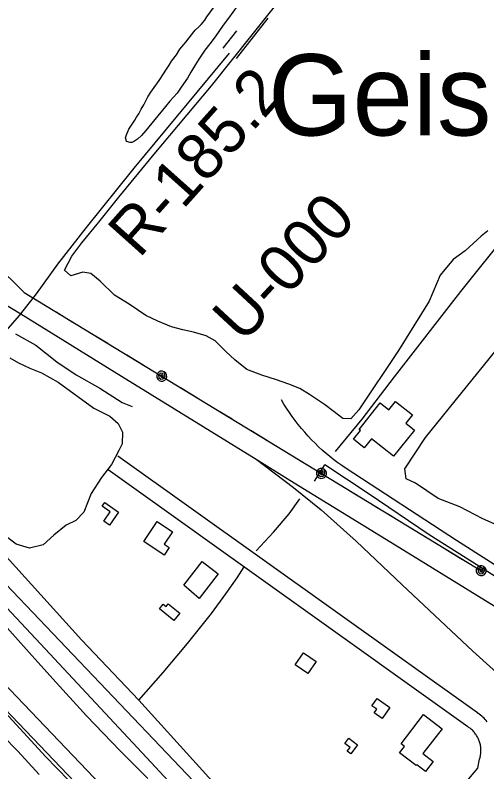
# Model space of a CAD drawing. Extents: x 3355677 to 3393573, y 612928 to 638357.
# Drawn here: x 3377801 to 3378644, y 619755 to 621106 of the extents above; entities that cross this region are included whole.
import ezdxf

# ---------------------------------------------------------------- set-up
doc = ezdxf.new("R2010")
doc.units = 0
for name, color, linetype in [('V-BLDG-OTLN', 7, 'Continuous'), ('V-FLOD-BASE', 7, 'Continuous'), ('V-LEVE-TOET', 7, 'Continuous'), ('V-RAIL-TRAK', 7, 'Continuous'), ('V-RIVR-EDGE', 7, 'Continuous'), ('V-RIVR-RANG-IDEN', 7, 'Continuous'), ('V-ROAD-CNTR', 7, 'Continuous'), ('V-SITE-VEGE', 7, 'Continuous'), ('V-SURV-LINE', 7, 'Continuous'), ('V-TOPO-GNAM-IDEN', 7, 'Continuous'), ('V-TOPO-SHOR', 7, 'Continuous'), ('V-UTIL-LINE', 7, 'Continuous')]:
    doc.layers.add(name, color=color, linetype=linetype)

msp = doc.modelspace()

# ---------------------------------------------------------------- linework, layer by layer
at = {"layer": 'V-BLDG-OTLN'}
for points in [[(3378481, 620416.4), (3378511.1, 620392.3), (3378499.4, 620377.6), (3378514.7, 620365.3), (3378477.4, 620318.5), (3378438, 620349.9), (3378425.1, 620333.8), (3378406.1, 620348.9), (3378418.6, 620364.5), (3378416, 620366.6), (3378453.7, 620413.8), (3378469.1, 620401.5)], [(3377986.3, 620218.9), (3377970.3, 620195.6), (3377959.9, 620202.7), (3377971.4, 620219.4), (3377957.2, 620229.2), (3377961.7, 620235.8)], [(3378055.1, 620202), (3378082.6, 620183.7), (3378068, 620161.6), (3378076.8, 620155.8), (3378067.6, 620142.1), (3378031.3, 620166.3)], [(3378102.9, 620088.3), (3378135.5, 620130.9), (3378164.4, 620108.8), (3378130, 620064.4)], [(3378075, 620055), (3378095.5, 620038.3), (3378084.9, 620025.4), (3378059.3, 620046.3), (3378066, 620054.5), (3378071.2, 620050.3)], [(3378339, 619952.2), (3378324.2, 619930.7), (3378301.9, 619945.9), (3378316.7, 619967.5)], [(3378448.1, 619886), (3378470.8, 619870.1), (3378457, 619850.3), (3378442.8, 619860.3), (3378447.5, 619867), (3378438.9, 619873)], [(3378490.9, 619805.1), (3378531.2, 619857.3), (3378564, 619832), (3378529.9, 619787.8), (3378548.4, 619773.6), (3378534.7, 619755.8), (3378519, 619767.9), (3378517.8, 619766.2), (3378488.3, 619788.9), (3378497.1, 619800.3)], [(3378397.8, 619815.3), (3378413.3, 619803.5), (3378400.9, 619787), (3378394.5, 619791.9), (3378399.7, 619798.7), (3378390.5, 619805.7)]]:
    msp.add_lwpolyline(points, close=True, dxfattribs=at)
at = {"layer": 'V-FLOD-BASE'}
msp.add_lwpolyline([(3377527.1, 620096.3), (3377562.7, 620069.3), (3377606.1, 620033.3), (3377649.6, 619993.9), (3377770.8, 619874.8), (3377855.6, 619782.7), (3377939.1, 619696.8), (3378076.5, 619551.3), (3378130.5, 619491.8), (3378192.8, 619428), (3378323.9, 619293.7), (3378398.9, 619222.4), (3378555.9, 619068), (3378653.9, 618975.9), (3378718.4, 618915), (3378789.1, 618850.7), (3378852.2, 618788.3), (3378916.7, 618721.9), (3378903.8, 618662.6)], dxfattribs=at)
at = {"layer": 'V-LEVE-TOET'}
for points in [[(3378038.7, 619743.2), (3377989, 619792.4), (3377928.7, 619855.4), (3377869.1, 619921.3), (3377826.3, 619968.4), (3377777.2, 620023.8), (3377729.5, 620080), (3377690.2, 620122.9), (3377577.3, 620245.6), (3377527.8, 620287), (3377507.4, 620316.1), (3377475.1, 620355.7), (3377409.2, 620429.1), (3377278.1, 620570.4), (3377180.6, 620671.6), (3377086.7, 620773.4), (3376989.9, 620874.5), (3376924.2, 620920.8), (3376837.4, 620990.7)], [(3377750.3, 619848.6), (3377806.3, 619791.8), (3377844.2, 619750.2)]]:
    msp.add_lwpolyline(points, dxfattribs=at)
at = {"layer": 'V-RAIL-TRAK'}
for points in [[(3377182.2, 620993.4), (3377353.7, 620888.7), (3377604.8, 620721.6), (3377642.2, 620691.7), (3377674.9, 620665.6), (3377744.1, 620613.5), (3377811.5, 620572.6), (3377991.7, 620461.6), (3378232.1, 620313.2), (3378292.2, 620276.1), (3378488.1, 620155.8), (3378665.1, 620046.7), (3378731.2, 620005.9), (3378983.3, 619849.4), (3379182.3, 619728.3), (3379673.2, 619426.4), (3380133.5, 619143), (3380241.3, 619076.3), (3380379, 618992.5), (3380707.8, 618789.8), (3380866.5, 618692), (3380965.9, 618630.7), (3381281.4, 618436.6), (3381392.5, 618368.6)], [(3378232.1, 620313.2), (3378299, 620262.6), (3378347.9, 620223), (3378410.9, 620166.9), (3378492.9, 620089), (3378619, 619970.6), (3378691.5, 619905.2), (3378812.1, 619792.3)]]:
    msp.add_lwpolyline(points, dxfattribs=at)
at = {"layer": 'V-RIVR-EDGE'}
msp.add_spline([(3378516.5, 618361), (3378507.6, 618370.7), (3378490.7, 618386.2), (3378471.7, 618402.1), (3378446.1, 618427.9), (3378423.6, 618453.7), (3378402.2, 618477.7), (3378364.9, 618515.5), (3378349.4, 618530.4), (3378342, 618535.3), (3378334.6, 618539.2), (3378327.6, 618547), (3378322.7, 618554.4), (3378318.8, 618559.7), (3378306.5, 618572.4), (3378289, 618586.5), (3378281.2, 618596.4), (3378276, 618603.8), (3378258, 618621.8), (3378254.2, 618630), (3378247.9, 618638.8), (3378237, 618650.8), (3378233.8, 618657.1), (3378231.4, 618661.4), (3378222.6, 618670.6), (3378198, 618699.9), (3378183.2, 618714), (3378173.7, 618726.7), (3378162.5, 618734.5), (3378159, 618737.7), (3378158.6, 618741.5), (3378158.3, 618744.7), (3378155.8, 618749.7), (3378152.3, 618753.2), (3378146.3, 618755.7), (3378143.5, 618758.8), (3378140, 618769.4), (3378130.5, 618786.7), (3378121, 618799.4), (3378116.5, 618803), (3378111.5, 618803.3), (3378107, 618803.7), (3378107.7, 618808.3), (3378105.2, 618811.8), (3378096.1, 618818.9), (3378090.1, 618823.8), (3378078.8, 618830.5), (3378077.1, 618832.7), (3378071.8, 618844.3), (3378068, 618853.1), (3378068, 618856.3), (3378066.6, 618858.8), (3378058.1, 618863), (3378052.2, 618871.8), (3378044.1, 618888.8), (3378037.4, 618898.7), (3378027.6, 618911), (3378012.8, 618918.4), (3378000.8, 618924.1), (3377993.1, 618932.6), (3377988.6, 618941.1), (3377985.4, 618949.5), (3377982.2, 618954.5), (3377974.5, 618963.3), (3377969.2, 618967.9), (3377966.8, 618973.9), (3377960.8, 618977.8), (3377955.5, 618978.8), (3377954.8, 618983.1), (3377951.3, 618985.9), (3377937.6, 618991.2), (3377933.7, 618995.5), (3377918.3, 619012.8), (3377900.3, 619032.2), (3377900, 619037.5), (3377897.5, 619041.7), (3377893.7, 619045.6), (3377886.3, 619044.9), (3377882.4, 619044.9), (3377878.9, 619047.4), (3377875.7, 619053.7), (3377866.9, 619063.3), (3377843, 619083.8), (3377840.2, 619089.4), (3377839.2, 619096.1), (3377836.7, 619097.9), (3377833.2, 619098.2), (3377832.5, 619100), (3377831.4, 619103.9), (3377829, 619106), (3377820.2, 619111), (3377809.6, 619121.2), (3377795.6, 619135.7), (3377778.7, 619154.8), (3377773.8, 619160.4), (3377758.7, 619171.4), (3377751.6, 619178.8), (3377734.4, 619195), (3377715.1, 619215.5), (3377698.9, 619236.4), (3377689.4, 619246.6), (3377686.3, 619253.7), (3377675.7, 619259.7), (3377669, 619265.3), (3377666.2, 619269.9), (3377662, 619272.4), (3377656.4, 619274.2), (3377649.7, 619279.5), (3377628.6, 619296.1), (3377619.5, 619304.6), (3377610.3, 619314.5), (3377594.8, 619326.5), (3377585.7, 619336), (3377577.6, 619344.5), (3377561.4, 619355.4), (3377551.9, 619364.6), (3377544.2, 619374.2), (3377540.7, 619384), (3377539.3, 619385.8), (3377536.1, 619386.9), (3377528.8, 619389), (3377525.6, 619391.8), (3377523.5, 619398.5), (3377520, 619409.1), (3377509.1, 619421.1), (3377504.2, 619425.7), (3377489.7, 619431), (3377482.4, 619435.3), (3377478.5, 619440.9), (3377476.4, 619443), (3377471.5, 619446.9), (3377465.1, 619455.4), (3377463.4, 619460), (3377454.3, 619470.6), (3377432.5, 619495.7), (3377419.1, 619513.3), (3377396.3, 619540.2), (3377377, 619562.4), (3377360.1, 619581.1), (3377353.4, 619589.9), (3377348.5, 619598.8), (3377341.8, 619607.6), (3377323.5, 619623.5), (3377313.4, 619633.4), (3377305.6, 619638.3), (3377297.5, 619644.7), (3377297.5, 619647.9), (3377297.5, 619650.7), (3377294, 619656.7), (3377285.2, 619666.6), (3377279.3, 619677.2), (3377274, 619683.5), (3377265.6, 619688.5), (3377258.9, 619694.8), (3377253.6, 619705.1), (3377251.9, 619714.9), (3377248, 619720.9), (3377245.6, 619724.5), (3377241.7, 619727.6), (3377232.9, 619728.4), (3377223.4, 619730.9), (3377212.5, 619733.4), (3377204.4, 619737.6), (3377200.9, 619740.1), (3377195.2, 619741.1), (3377185.7, 619741.2), (3377172.3, 619748.6), (3377155.8, 619761.3), (3377143.2, 619778.3), (3377132.6, 619792.4), (3377131.9, 619797.3), (3377130.2, 619802.3), (3377123.5, 619811.1), (3377116.5, 619822), (3377110.2, 619833), (3377098.6, 619854.9), (3377095.1, 619863), (3377087.7, 619876.7), (3377081.4, 619884.8), (3377075.8, 619891.2), (3377063.5, 619909.9), (3377063.2, 619913.1), (3377058.6, 619921.6), (3377041.7, 619947.7), (3377035.8, 619957.9), (3377024.9, 619970.3), (3377017.5, 619982.3), (3377008.7, 619991.1), (3377001, 619999.2), (3376998.9, 620003.1), (3376997.8, 620008.4), (3376993.3, 620014.4), (3376981.7, 620029.6), (3376966.6, 620041.6), (3376947.9, 620056.1), (3376931, 620066.7), (3376914.5, 620075.5), (3376905.7, 620081.9), (3376896.2, 620095.7), (3376889.6, 620109.1), (3376877.6, 620128.1), (3376863.2, 620153.2), (3376850.6, 620175.8), (3376840.4, 620195.2), (3376834.1, 620206.1), (3376830.6, 620213.9), (3376827.1, 620219.9), (3376766.3, 620280.6), (3376734, 620311.7), (3376710.8, 620332.2), (3376680.5, 620356.6), (3376664.7, 620369), (3376652.4, 620376.1), (3376623.5, 620393.4), (3376605.6, 620405.8), (3376585.5, 620418.9), (3376578.1, 620424.2), (3376571.8, 620428.1), (3376565.5, 620427), (3376541.2, 620440.1), (3376537, 620446.5), (3376535.2, 620453.2), (3376537.7, 620462), (3376537.7, 620466.2), (3376535.6, 620469), (3376530, 620470.8), (3376523.6, 620470.1), (3376520.1, 620471.5), (3376509.2, 620481.1), (3376501.1, 620489.5), (3376495.5, 620499.8), (3376489.6, 620510.7), (3376487.1, 620515), (3376486, 620518.1), (3376484.3, 620520.6), (3376465, 620537.9), (3376449.8, 620547.5), (3376433.6, 620556.3), (3376408.3, 620577.2), (3376393.5, 620585.7), (3376376.3, 620593.8), (3376351.7, 620606.2), (3376335.1, 620613.3), (3376324.6, 620620), (3376307.3, 620625.3), (3376296, 620630.7), (3376270.4, 620648.3), (3376252.8, 620662.1), (3376242.9, 620672.7), (3376238, 620675.9), (3376233.4, 620676.6), (3376229.6, 620679.1), (3376210.9, 620695.3), (3376192.6, 620709.8), (3376157.5, 620736.7), (3376139.9, 620750.1), (3376127.9, 620761.8), (3376118.4, 620769.6), (3376106.1, 620776.3), (3376072, 620806.3), (3376048.5, 620834.2), (3376004.9, 620878), (3375983.1, 620902.8), (3375961, 620929.6), (3375953.9, 620939.8), (3375949, 620948.3), (3375944.8, 620957.8), (3375936.1, 620971.6), (3375912.9, 621001.6), (3375906.9, 621006.9), (3375899.5, 621016.4), (3375896, 621023.5), (3375881.3, 621042.5), (3375856.3, 621075.4), (3375835.6, 621097.3), (3375809.6, 621122.7), (3375786, 621142.2), (3375742.7, 621169.7), (3375706.5, 621193.1), (3375654.8, 621233.7), (3375605.6, 621273.7), (3375571.8, 621307.2), (3375559.9, 621321.4), (3375554.6, 621330.9), (3375550.8, 621336.9), (3375547.9, 621339.7), (3375541.3, 621342.6), (3375536.3, 621345.7), (3375533.5, 621347.9), (3375528.2, 621352.8), (3375524, 621359.2), (3375521.2, 621362), (3375518.8, 621365.2), (3375514.5, 621369.8), (3375499, 621375.4), (3375478.6, 621382.5), (3375451.5, 621393.2), (3375434.6, 621398.5), (3375424.8, 621404.5), (3375412.4, 621407.4), (3375405.8, 621410.5), (3375395.2, 621414.4), (3375385.7, 621417.3), (3375374.1, 621420.5), (3375363.5, 621420.9), (3375351.5, 621419.1), (3375336.7, 621411.1), (3375326.1, 621405.8), (3375315.5, 621405.5), (3375306.7, 621408.3), (3375297.6, 621412.9), (3375285.6, 621419.3), (3375281.4, 621425.7), (3375276.1, 621431.7), (3375271.9, 621433.8), (3375264.2, 621435.2), (3375259.9, 621435.2), (3375254.6, 621435.2), (3375251.5, 621435.2), (3375245.5, 621436.3), (3375239.9, 621437.7), (3375215.2, 621444.5), (3375187.4, 621452.7), (3375156.8, 621461.2), (3375150.8, 621464.7), (3375147.3, 621465.8), (3375142.7, 621466.9), (3375137.4, 621467.9), (3375132.1, 621468.3), (3375129.6, 621468.3), (3375105.3, 621477.2), (3375084.9, 621485.7), (3375080.4, 621489.2), (3375075.1, 621491.4), (3375067.3, 621492.4), (3375058.9, 621497), (3375037.1, 621507), (3374951.9, 621556.5), (3374890.7, 621595.8), (3374839, 621635), (3374815.4, 621649.5), (3374801.3, 621657.6)], degree=3, dxfattribs=at)
at = {"layer": 'V-ROAD-CNTR'}
for p, q in [((3378253, 621100.4), (3378196.2, 621028.6)), ((3378196.9, 621077.9), (3378172.7, 621047.2))]:
    msp.add_line(p, q, dxfattribs=at)
for points in [[(3377587.7, 620306.1), (3377610.2, 620329), (3377660.8, 620395.9), (3377755.7, 620510.9), (3377777.5, 620533.8), (3377809.5, 620570), (3377811.5, 620572.6), (3377839.8, 620608.6), (3377877.9, 620661.4), (3377929.2, 620726.7), (3378014, 620833.1), (3378184.5, 621037.9)], [(3379598.2, 618363.9), (3378967.6, 618914.6), (3378407.4, 619436.5), (3377760.5, 620115.2), (3377133.6, 620801)], [(3379023.6, 619894.4), (3378971.8, 619926.1), (3378785.1, 620043.5), (3378590, 620168.4), (3378392.8, 620296.8), (3378385.3, 620301.8), (3378378, 620307), (3378370.9, 620312.3), (3378363.9, 620317.9), (3378357, 620323.6), (3378350.2, 620329.5), (3378343.6, 620335.5), (3378337.2, 620341.7), (3378330.9, 620348.1), (3378324.7, 620354.6), (3378318.7, 620361.3), (3378312.9, 620368.1), (3378307.3, 620375), (3378301.8, 620382.1), (3378296.5, 620389.3), (3378291.3, 620396.7), (3378286.4, 620404.1), (3378281.6, 620411.7), (3378277.1, 620419.4)], [(3378627.5, 619860.2), (3377984.9, 620318.6)], [(3378610.1, 619835.7), (3377967.5, 620294.1)], [(3378644.8, 619844.6), (3378643, 619846.8), (3378641.1, 619848.8), (3378639.1, 619850.8), (3378637, 619852.8), (3378634.9, 619854.6), (3378632.7, 619856.4), (3378630.5, 619858.1), (3378628.2, 619859.7), (3378627.1, 619860.4)], [(3378632.3, 619782), (3378632.7, 619784), (3378633, 619785.8), (3378633.2, 619787.5), (3378633.4, 619789.3), (3378633.5, 619791.1), (3378633.5, 619792.8), (3378633.5, 619794.6), (3378633.4, 619796.4), (3378633.3, 619798.1), (3378633.1, 619799.9), (3378632.8, 619801.6), (3378632.5, 619803.4), (3378632.1, 619805.1), (3378631.6, 619806.8), (3378631.1, 619808.5), (3378630.5, 619810.2), (3378629.9, 619811.8), (3378629.2, 619813.4), (3378628.5, 619815), (3378627.7, 619816.6), (3378626.8, 619818.2), (3378625.9, 619819.7), (3378625, 619821.2), (3378623.9, 619822.6), (3378622.9, 619824), (3378621.8, 619825.4), (3378620.6, 619826.8), (3378619.4, 619828.1), (3378618.2, 619829.3), (3378616.9, 619830.5), (3378615.6, 619831.7), (3378614.2, 619832.8), (3378612.8, 619833.9), (3378611.3, 619834.9), (3378610.5, 619835.5)], [(3378628.2, 619761.6), (3378629.2, 619768.4), (3378629.7, 619771.5), (3378630.4, 619774.7), (3378631.1, 619777.8), (3378631.9, 619780.9), (3378632.7, 619783.4)], [(3378454.4, 619555.6), (3378628.2, 619761.6)]]:
    msp.add_lwpolyline(points, dxfattribs=at)
at = {"layer": 'V-SITE-VEGE'}
for points in [[(3378645.8, 620721), (3378633.9, 620711.4), (3378605.5, 620685), (3378584.2, 620670), (3378560.6, 620641.9), (3378541.2, 620595.4), (3378486.4, 620507.6), (3378415.7, 620401.3), (3378400.9, 620385.1), (3378386.6, 620386.2), (3378371.6, 620398), (3378354.3, 620411), (3378327.4, 620428.7), (3378310.1, 620439.3), (3378290.4, 620447.5), (3378268.4, 620455.1), (3378242.1, 620463.3), (3378215.3, 620473.2), (3378193.8, 620490.4), (3378177.6, 620505.7), (3378159.1, 620524.7), (3378142.9, 620533.5), (3378120.3, 620539.9), (3378101.2, 620544), (3378081, 620549.8), (3378056.5, 620559.7), (3378035, 620569.7), (3378005.2, 620589.8), (3377978.9, 620606.3), (3377953.1, 620631.1), (3377937, 620644.7), (3377922.7, 620647), (3377900.7, 620640.9), (3377889.9, 620651), (3377902.9, 620675.5), (3377920.6, 620699.4), (3377951.3, 620736.4), (3377986.7, 620781.3), (3378050, 620857.8), (3378152.2, 620979.8), (3378335.2, 621209.6)], [(3378205.6, 621132.9), (3378182.6, 621100.9), (3378173, 621088.4), (3378158.6, 621067.4), (3378149, 621054.8), (3378140.4, 621043.3), (3378129.7, 621027.6), (3378123.8, 621018.1), (3378115.3, 621004), (3378109.4, 620993.5), (3378098.1, 620977.2), (3378090.7, 620966.7), (3378077.9, 620952.6), (3378069.9, 620943.2), (3378051.2, 620919.6), (3378035.2, 620900.2), (3378027.2, 620891.3), (3378020.3, 620884.5), (3378015, 620880.9), (3378009.7, 620878.8), (3378007, 620878.9), (3378000.2, 620880.5), (3377999.7, 620883.2), (3377998.7, 620886.9), (3378000.3, 620892.1), (3378004.6, 620902.6), (3378009.4, 620909.4)], [(3378009.4, 620909.4), (3378015.3, 620918.4), (3378018.5, 620924.1), (3378022.3, 620929.9), (3378026.6, 620938.3), (3378031.4, 620946.2), (3378038.4, 620960.3), (3378043.7, 620968.7), (3378052.8, 620981.3), (3378058.7, 620989.2), (3378066.7, 621001.2), (3378070.5, 621008.1), (3378076.9, 621017), (3378081.1, 621023.8), (3378089.7, 621035.3), (3378095.6, 621045.3), (3378106.3, 621057.8), (3378112.1, 621065.7), (3378120.7, 621076.2), (3378122.8, 621079.3), (3378130.2, 621085.6), (3378134, 621089.2), (3378140.4, 621097.1), (3378144.1, 621102.9), (3378156.9, 621120.7)], [(3378534.4, 620352.1), (3378691.3, 620545.2)], [(3377792.3, 620494.3), (3377807.3, 620485.5), (3377827.6, 620476.1), (3377848.5, 620467.2), (3377878.5, 620450.7), (3377942, 620404.5), (3377970.7, 620390.4), (3377985.7, 620377.3), (3377993, 620361.3), (3377992.5, 620341), (3377986.6, 620329), (3377973.6, 620303.9), (3377955.9, 620280.5), (3377937.6, 620252.3), (3377924, 620218.8), (3377909.8, 620203.8), (3377892.5, 620195.4), (3377870.6, 620177.9), (3377851.6, 620160.5), (3377827.1, 620154.4), (3377803.2, 620161.4), (3377781.6, 620178)], [(3378677.4, 620188.9), (3378636.7, 620207.1), (3378596, 620228.4), (3378557.1, 620243.1), (3378516.4, 620270.3), (3378500.2, 620278.5), (3378497.7, 620295.8), (3378534.4, 620352.1)]]:
    msp.add_lwpolyline(points, dxfattribs=at)
at = {"layer": 'V-SURV-LINE'}
for points in [[(3376817.2, 620922.1), (3378379.6, 619286.7)], [(3378357.9, 619266), (3376795.5, 620901.4)]]:
    msp.add_lwpolyline(points, dxfattribs=at)
at = {"layer": 'V-TOPO-SHOR'}
msp.add_line((3378336.2, 620273.9), (3378354.5, 620303.2), dxfattribs=at)
for points in [[(3378374, 620327.1), (3378421.3, 620384.5), (3378479.2, 620460.5), (3378597.4, 620612.5), (3378683.7, 620720.2), (3378807.1, 620882.3), (3378903.5, 621003.1)], [(3377802.1, 620536.9), (3377838.5, 620516.9), (3377876.1, 620487.4), (3377910.7, 620463.8), (3377952.5, 620440.3), (3377992.4, 620414.4), (3378010.3, 620407.4)], [(3378022.4, 619883.2), (3377920, 619990.9), (3377774.3, 620151.4), (3377665.2, 620269.8), (3377626.3, 620313.1)], [(3378994.1, 619892.6), (3378950.5, 619919.7), (3378860.8, 619976.3), (3378691.1, 620083.7), (3378541, 620178.1), (3378432.2, 620251.8), (3378354.5, 620303.2)], [(3378997.4, 618842.9), (3378917.8, 618910.9), (3378727.4, 619090.2), (3378517.2, 619289), (3378381.8, 619421.5), (3378250.1, 619550.5), (3378044.5, 619772), (3377846.8, 619983.4), (3377622, 620223.2), (3377585.5, 620263.4)], [(3378232.2, 620149.4), (3378262.9, 620182.9), (3378290.7, 620215.9), (3378310.2, 620242.8)], [(3378022.4, 619883.2), (3378066.2, 619932.3), (3378109.3, 619984.3), (3378152.5, 620037.6), (3378177.9, 620072.9), (3378197.9, 620101.6), (3378210.9, 620121.3)], [(3378467.6, 619422.6), (3378372.4, 619510.2), (3378262.1, 619628), (3378159.1, 619732.8), (3378022.4, 619883.2)]]:
    msp.add_lwpolyline(points, dxfattribs=at)
at = {"layer": 'V-UTIL-LINE'}
for points in [[(3370599.1, 625159.7), (3372100.1, 624248.9), (3374010, 623067.4), (3375042.5, 622420.2), (3377493.5, 620930.2), (3377817.6, 620611.1), (3378636.1, 620113)], [(3377812.4, 620616.2), (3377817.6, 620611.1), (3377840.4, 620597.2)], [(3377874.6, 620576.4), (3377903.6, 620558.7)], [(3377937.8, 620537.9), (3377966.9, 620520.3)], [(3378001, 620499.5), (3378030.1, 620481.8)], [(3378063.4, 620461.5), (3378063.2, 620464.4), (3378061.4, 620463), (3378061.6, 620460.2), (3378064.3, 620459), (3378066.2, 620461.8), (3378065.2, 620466.4), (3378060.9, 620466.9), (3378057.4, 620463.6), (3378058.2, 620459.1), (3378061.5, 620456), (3378066.2, 620456.7), (3378069.4, 620461.2), (3378068, 620469.2), (3378064.8, 620470.4), (3378061.2, 620470.3), (3378058.1, 620468.8), (3378055.7, 620466.2), (3378054.5, 620462.9), (3378054.6, 620459.4), (3378056.1, 620456.2), (3378058.7, 620453.8), (3378062, 620452.6), (3378065.5, 620452.8), (3378068.7, 620454.3), (3378071.1, 620456.9), (3378072.3, 620460.2), (3378072.1, 620463.7), (3378070.6, 620466.8), (3378068, 620469.2)], [(3378096.7, 620441.2), (3378125.8, 620423.6)], [(3378159.9, 620402.8), (3378189, 620385.1)], [(3378223.1, 620364.3), (3378252.2, 620346.6)], [(3378286.3, 620325.8), (3378315.4, 620308.2)], [(3378348.7, 620287.9), (3378348.5, 620290.8), (3378346.7, 620289.3), (3378346.9, 620286.6), (3378349.6, 620285.4), (3378351.5, 620288.2), (3378350.5, 620292.8), (3378346.2, 620293.3), (3378342.7, 620289.9), (3378343.6, 620285.4), (3378346.8, 620282.3), (3378351.6, 620283), (3378354.7, 620287.5), (3378353.4, 620295.6), (3378350.1, 620296.8), (3378346.6, 620296.6), (3378343.4, 620295.2), (3378341, 620292.6), (3378339.8, 620289.3), (3378339.9, 620285.8), (3378341.4, 620282.6), (3378344, 620280.2), (3378347.3, 620279), (3378350.8, 620279.2), (3378354, 620280.6), (3378356.4, 620283.2), (3378357.6, 620286.5), (3378357.4, 620290), (3378356, 620293.2), (3378353.4, 620295.6)], [(3378382, 620267.6), (3378411.1, 620249.9)], [(3378445.2, 620229.1), (3378474.3, 620211.5)], [(3378508.5, 620190.7), (3378537.5, 620173)], [(3378571.7, 620152.2), (3378600.7, 620134.5)], [(3378634, 620114.3), (3378633.8, 620117.1), (3378632, 620115.7), (3378632.2, 620113), (3378634.9, 620111.7), (3378636.8, 620114.5), (3378635.8, 620119.1), (3378631.6, 620119.6), (3378628, 620116.3), (3378628.9, 620111.8), (3378632.1, 620108.7), (3378636.9, 620109.4), (3378640, 620113.9), (3378638.7, 620122), (3378635.4, 620123.2), (3378631.9, 620123), (3378628.7, 620121.5), (3378626.3, 620118.9), (3378625.1, 620115.6), (3378625.3, 620112.1), (3378626.7, 620109), (3378629.3, 620106.6), (3378632.6, 620105.4), (3378636.1, 620105.5), (3378639.3, 620107), (3378641.7, 620109.6), (3378642.9, 620112.9), (3378642.7, 620116.4), (3378641.3, 620119.6), (3378638.7, 620122)]]:
    msp.add_lwpolyline(points, dxfattribs=at)

# ---------------------------------------------------------------- texts
at = {"layer": 'V-RIVR-RANG-IDEN'}
for s, rotation, p in [('R-185.2', 48.2274, (3378023.2, 620670.5)), ('U-000', 47.2682, (3378208.6, 620518))]:
    msp.add_text(s, height=83, rotation=rotation, dxfattribs=at).set_placement(p)
at = {"layer": 'V-TOPO-GNAM-IDEN'}
msp.add_text('Geismar', height=145, rotation=359.9881, dxfattribs=at).set_placement((3378253.4, 620891.3))

doc.saveas('drawing.dxf')
